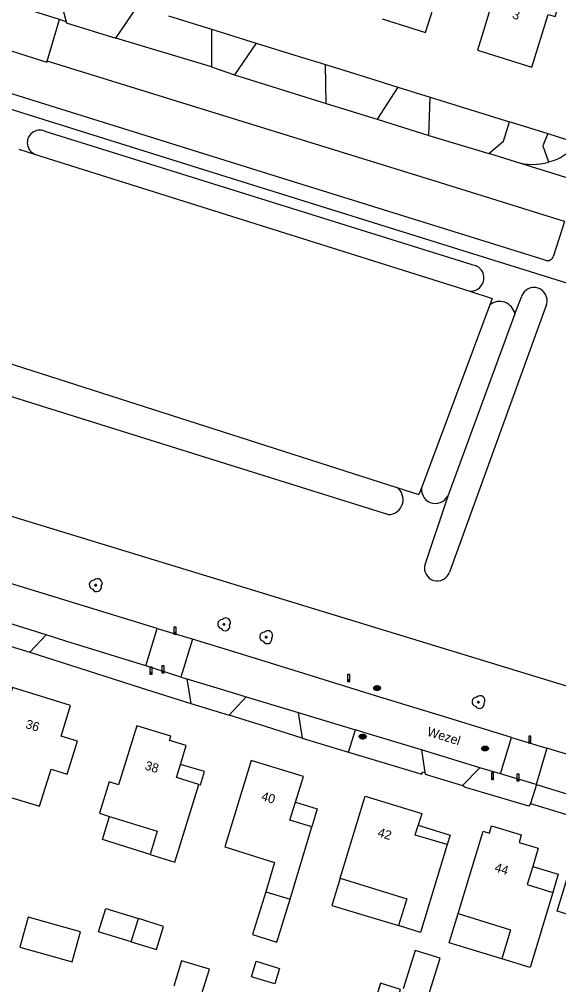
# Model space of a CAD drawing. Extents: x 194485 to 197793, y 468269 to 470822.
# Drawn here: x 197650.6 to 197721.7, y 468606.2 to 468733.3 of the extents above; entities that cross this region are included whole.
import ezdxf

# ---------------------------------------------------------------- set-up
doc = ezdxf.new("R2010")
doc.units = 0
for name, color, linetype in [('BGT grensvlak begroeid terreindeel', 7, 'Continuous'), ('BGT grensvlak begroeid terreindeel LR', 7, 'Continuous'), ('BGT grensvlak gebouwinstallatie plus 1', 7, 'Continuous'), ('BGT grensvlak onbegroeid terreindeel', 7, 'Continuous'), ('BGT grensvlak overig bouwwerk uitbreiding populatie', 7, 'Continuous'), ('BGT grensvlak pand op maaiveld', 7, 'Continuous'), ('BGT grensvlak waterdeel', 7, 'Continuous'), ('BGT grensvlak wegdeel', 7, 'Continuous'), ('BGT puntobject paal afsluitpaal', 7, 'Continuous'), ('BGT puntobject paal lichtmast', 7, 'Continuous'), ('BGT puntobject put inspectie- rioolput', 7, 'Continuous'), ('BGT puntobject vegetatieobject boom', 7, 'Continuous'), ('BGT tekst huisnummerreeks', 7, 'Continuous'), ('BGT tekst openbare ruimte label weg', 7, 'Continuous')]:
    doc.layers.add(name, color=color, linetype=linetype)

msp = doc.modelspace()

# ---------------------------------------------------------------- linework, layer by layer
at = {"layer": 'BGT grensvlak begroeid terreindeel'}
for p, q in [((197653.99, 468718.54), (197710.8, 468700.82)), ((197650.58, 468716.16), (197652.78, 468715.47)), ((197709.84, 468697.51), (197712.94, 468696.53)), ((197712.94, 468696.53), (197712.62, 468695.67)), ((197642.04, 468685.98), (197699.28, 468668.06)), ((197792.81, 468624.07), (197628.25, 468674.32)), ((197700.35, 468671.65), (197703.27, 468670.71)), ((197703.69, 468671.82), (197703.27, 468670.71))]:
    msp.add_line(p, q, dxfattribs=at)
for centre, radius, start, end in [((197653.33, 468717.03), 1.65, 66.3045, 250.48), ((197710.1, 468699.23), 1.74, 261.4798, 66.1963), ((197713.91, 468694.08), 2.05, 11.6165, 129.0561), ((197699.23, 468670.03), 1.97, 271.4114, 55.4689), ((197705.45, 468671.35), 1.83, 165.006, 332.0534)]:
    msp.add_arc(centre, radius, start, end, dxfattribs=at)
at = {"layer": 'BGT grensvlak begroeid terreindeel LR'}
for p, q in [((197652.78, 468715.47), (197709.84, 468697.51)), ((197712.62, 468695.67), (197703.69, 468671.82)), ((197643.38, 468689.88), (197700.35, 468671.65))]:
    msp.add_line(p, q, dxfattribs=at)
at = {"layer": 'BGT grensvlak gebouwinstallatie plus 1'}
for points in [[(197674.28, 468632.54), (197674.51, 468632.46), (197675.05, 468634.22), (197671.88, 468635.18)], [(197687.01, 468630.2), (197689.86, 468629.33), (197689.15, 468626.94)], [(197667.87, 468623.33), (197661.58, 468625.28), (197662.51, 468628.32)], [(197703.19, 468627.15), (197707.4, 468625.86), (197707.02, 468624.62)], [(197718.27, 468621.74), (197721.64, 468620.71), (197720.92, 468618.32)], [(197692.9, 468620.2), (197691.79, 468616.59), (197700.58, 468613.94)], [(197683.1, 468618.41), (197681.35, 468612.77), (197684.58, 468611.76), (197686.33, 468617.41)], [(197665.38, 468611.81), (197661.07, 468613.13), (197662.01, 468616.19), (197666.32, 468614.88)], [(197650.68, 468611.12), (197657.58, 468609.18), (197658.69, 468613.11), (197651.79, 468615.06), (197650.68, 468611.12)], [(197714.19, 468609.56), (197707.28, 468611.68), (197708.44, 468615.52)], [(197704.5, 468604.62), (197706.06, 468609.68), (197702.78, 468610.69), (197701.22, 468605.63)], [(197674.65, 468604.86), (197675.67, 468608.22), (197672.01, 468609.33), (197671, 468605.97)]]:
    msp.add_lwpolyline(points, dxfattribs=at)
at = {"layer": 'BGT grensvlak onbegroeid terreindeel'}
for p, q in [((197675.93, 468731.99), (197678.88, 468731.07)), ((197678.88, 468731.07), (197681.84, 468730.15)), ((197690.97, 468727.32), (197696.08, 468725.73)), ((197696.08, 468725.73), (197700.51, 468724.35)), ((197704.75, 468723.03), (197715.23, 468719.79)), ((197720.24, 468718.24), (197722.7, 468717.47))]:
    msp.add_line(p, q, dxfattribs=at)
for points in [[(197652.04, 468649.93), (197659.56, 468647.54), (197666.67, 468645.27), (197673.22, 468643.18)], [(197687.91, 468638.64), (197683.07, 468640.15), (197678.26, 468641.65)], [(197693.98, 468636.78), (197703.65, 468633.89), (197703.74, 468634.18), (197704.07, 468634.09)], [(197717.99, 468630.02), (197717.75, 468629.69), (197713.46, 468630.95), (197709.28, 468632.19), (197709.02, 468632.4)]]:
    msp.add_lwpolyline(points, dxfattribs=at)
at = {"layer": 'BGT grensvlak overig bouwwerk uitbreiding populatie'}
for points in [[(197681.84, 468609.26), (197684.92, 468608.3), (197684.28, 468606.26), (197681.21, 468607.21), (197681.84, 468609.26)], [(197698.23, 468606.35), (197697.08, 468602.63), (197699.7, 468601.82), (197700.85, 468605.53), (197698.23, 468606.35)]]:
    msp.add_lwpolyline(points, dxfattribs=at)
at = {"layer": 'BGT grensvlak pand op maaiveld'}
for p, q in [((197686.33, 468617.41), (197689.15, 468626.94)), ((197683.1, 468618.41), (197686.33, 468617.41)), ((197665.38, 468611.81), (197666.32, 468614.88))]:
    msp.add_line(p, q, dxfattribs=at)
for points in [[(197698.43, 468733.32), (197704.16, 468731.55), (197705.71, 468736.56), (197706.01, 468736.47), (197706.47, 468737.94), (197709.03, 468737.16), (197710.95, 468743.49), (197707.77, 468744.48), (197707.31, 468743.08), (197702.18, 468744.7), (197703.12, 468747.71), (197702.93, 468747.77)], [(197711.89, 468746.29), (197708.63, 468735.76), (197712.63, 468734.52), (197711.73, 468731.61), (197710.98, 468729.21), (197718.15, 468726.99), (197720.3, 468733.92), (197721.24, 468733.63), (197722.6, 468738.04), (197721.65, 468738.34), (197721.66, 468738.39), (197714.85, 468740.5), (197716.22, 468744.95), (197711.89, 468746.29)], [(197649.01, 468630.95), (197649.96, 468630.67), (197649.96, 468630.68), (197653.3, 468629.66), (197654.33, 468632.99), (197654.81, 468634.55), (197656.94, 468633.9), (197658.28, 468638.25), (197656.15, 468638.9), (197657.39, 468642.94), (197649.74, 468645.28), (197647.47, 468637.86)], [(197671.88, 468635.18), (197672.63, 468637.64), (197670.43, 468638.32), (197670.61, 468638.9), (197666.11, 468640.27), (197663.7, 468632.47), (197662.46, 468632.86), (197661.19, 468628.73), (197662.51, 468628.32)], [(197674.28, 468632.54), (197671.35, 468633.43), (197671.88, 468635.18)], [(197687.01, 468630.2), (197688.05, 468633.58), (197681.18, 468635.67), (197677.7, 468624.31), (197684.26, 468622.27), (197683.1, 468618.41)], [(197667.87, 468623.33), (197671.14, 468622.32), (197674.28, 468632.54)], [(197689.15, 468626.94), (197686.28, 468627.82), (197687.01, 468630.2)], [(197692.9, 468620.2), (197696.21, 468631.01), (197703.68, 468628.72), (197703.19, 468627.15)], [(197662.51, 468628.32), (197668.8, 468626.39), (197667.87, 468623.33)], [(197707.02, 468624.62), (197702.8, 468625.85), (197703.19, 468627.15)], [(197708.44, 468615.52), (197711.72, 468626.36), (197712.56, 468626.11), (197712.86, 468627.08), (197716.76, 468625.91), (197716.76, 468625.87), (197716.47, 468624.89), (197718.99, 468624.13), (197718.27, 468621.74)], [(197707.02, 468624.62), (197703.5, 468613.06), (197700.58, 468613.94)], [(197718.27, 468621.74), (197717.55, 468619.34), (197720.92, 468618.32)], [(197723.6, 468608.99), (197725.34, 468614.67), (197721.51, 468615.83), (197723.23, 468621.58), (197727.05, 468620.43), (197727.39, 468621.58), (197735.1, 468619.24), (197733.89, 468615.26), (197734.5, 468615.07), (197733.65, 468612.25), (197733.02, 468612.44), (197731.28, 468606.63)], [(197692.9, 468620.2), (197701.68, 468617.49), (197700.58, 468613.94)], [(197720.92, 468618.32), (197717.93, 468608.42), (197714.19, 468609.56)], [(197665.38, 468611.81), (197668.7, 468610.78), (197669.63, 468613.85), (197666.32, 468614.88)], [(197708.44, 468615.52), (197715.36, 468613.4), (197714.19, 468609.56)]]:
    msp.add_lwpolyline(points, dxfattribs=at)
at = {"layer": 'BGT grensvlak waterdeel'}
for p, q in [((197715.92, 468694.49), (197716.82, 468696.81)), ((197720.1, 468695.74), (197707.3, 468660.5)), ((197715.92, 468694.49), (197707.07, 468670.49)), ((197707.07, 468670.49), (197704.07, 468661.46))]:
    msp.add_line(p, q, dxfattribs=at)
for centre, radius, start, end in [((197718.44, 468696.23), 1.73, 343.6688, 160.3648), ((197705.69, 468661.01), 1.68, 164.3591, 342.2946)]:
    msp.add_arc(centre, radius, start, end, dxfattribs=at)
at = {"layer": 'BGT grensvlak wegdeel'}
for p, q in [((197655.92, 468733.23), (197651.71, 468734.55)), ((197663.36, 468730.79), (197666.14, 468734.91)), ((197654.29, 468727.78), (197655.92, 468733.23)), ((197656.79, 468732.95), (197655.92, 468733.23)), ((197670.29, 468733.73), (197675.93, 468731.99)), ((197675.93, 468731.99), (197675.93, 468727)), ((197675.93, 468727), (197663.36, 468730.79)), ((197681.84, 468730.15), (197679, 468725.98)), ((197681.84, 468730.15), (197687.48, 468728.4)), ((197687.48, 468728.4), (197690.97, 468727.32)), ((197675.93, 468727), (197679, 468725.98)), ((197691.06, 468722.21), (197690.97, 468727.32)), ((197679, 468725.98), (197691.06, 468722.21)), ((197700.51, 468724.35), (197697.76, 468720.13)), ((197700.51, 468724.35), (197704.75, 468723.03)), ((197704.6, 468717.99), (197704.75, 468723.03)), ((197691.06, 468722.21), (197697.76, 468720.13)), ((197697.76, 468720.13), (197704.6, 468717.99)), ((197704.6, 468717.99), (197712.5, 468715.59)), ((197716.02, 468714.51), (197712.5, 468715.59)), ((197733.45, 468709.09), (197716.02, 468714.51)), ((197720.35, 468714.49), (197721.01, 468714.69)), ((197722.44, 468706.66), (197721.02, 468702.14)), ((197667.3, 468648.13), (197668.79, 468653.05)), ((197652.04, 468649.93), (197654.19, 468652.22)), ((197673.45, 468651.68), (197671.93, 468646.67)), ((197671.93, 468646.67), (197667.3, 468648.13)), ((197671.93, 468646.67), (197672.7, 468646.44)), ((197672.7, 468646.44), (197673.22, 468643.18)), ((197673.22, 468643.18), (197678.26, 468641.65)), ((197678.26, 468641.65), (197680.54, 468644.07)), ((197687.39, 468641.99), (197687.91, 468638.64)), ((197687.39, 468641.99), (197694.92, 468639.71)), ((197693.98, 468636.78), (197694.92, 468639.71)), ((197687.91, 468638.64), (197693.98, 468636.78)), ((197714.02, 468633.92), (197715.47, 468638.73)), ((197715.47, 468638.73), (197720.15, 468637.32)), ((197703.62, 468637.07), (197704.07, 468634.09)), ((197720.15, 468637.32), (197718.71, 468632.53)), ((197761.77, 468624.56), (197720.15, 468637.32)), ((197709.02, 468632.4), (197711.32, 468634.74)), ((197714.02, 468633.92), (197711.32, 468634.74)), ((197718.71, 468632.53), (197714.02, 468633.92)), ((197718.76, 468632.52), (197717.99, 468630.02)), ((197718.76, 468632.52), (197718.71, 468632.53)), ((197718.76, 468632.52), (197727.23, 468629.93)), ((197717.99, 468630.02), (197724.91, 468627.92))]:
    msp.add_line(p, q, dxfattribs=at)
for points in [[(197656.57, 468737.95), (197655.99, 468736.2), (197656.79, 468732.95)], [(197656.79, 468732.95), (197656.82, 468732.82), (197663.36, 468730.79)], [(197645.91, 468730.26), (197654.25, 468727.65), (197654.29, 468727.78)], [(197722.44, 468706.66), (197706.1, 468711.73), (197679.42, 468720.01), (197654.29, 468727.78)], [(197719.89, 468701.56), (197682.68, 468713.17), (197644.83, 468724.97)], [(197645.72, 468722.62), (197651.62, 468720.79), (197679.24, 468712.14), (197714.55, 468701.14), (197769.23, 468684.08), (197769.84, 468686.21), (197775.9, 468684.45), (197775.26, 468682.23), (197792.81, 468677.08)], [(197712.5, 468715.59), (197714.43, 468717.23), (197715.23, 468719.79)], [(197715.23, 468719.79), (197715.43, 468719.73), (197720.24, 468718.24)], [(197720.24, 468718.24), (197719.61, 468716.62), (197720.35, 468714.49)], [(197668.79, 468653.05), (197658.22, 468656.3), (197649.48, 468658.98), (197639.99, 468661.9), (197630.59, 468664.79), (197627.07, 468665.87)], [(197654.19, 468652.22), (197646.96, 468654.47), (197641.58, 468656.15)], [(197668.79, 468653.05), (197673.41, 468651.69), (197673.45, 468651.68)], [(197642.17, 468652.95), (197647.23, 468651.4), (197652.04, 468649.93)], [(197667.3, 468648.13), (197656.78, 468651.41), (197654.19, 468652.22)], [(197715.47, 468638.73), (197707.09, 468641.31), (197697.56, 468644.2), (197688.11, 468647.16), (197679.35, 468649.86), (197673.45, 468651.68)], [(197672.7, 468646.44), (197677.55, 468644.97), (197680.54, 468644.07)], [(197680.54, 468644.07), (197686.38, 468642.3), (197687.39, 468641.99)], [(197703.62, 468637.07), (197696.04, 468639.37), (197694.92, 468639.71)], [(197711.32, 468634.74), (197704.18, 468636.9), (197703.62, 468637.07)], [(197704.07, 468634.09), (197704.1, 468633.88), (197709.02, 468632.4)]]:
    msp.add_lwpolyline(points, dxfattribs=at)
for centre, radius, start, end in [((197719.37, 468719.73), 5.3, 288.0697, 330.0785), ((197718.22, 468721.74), 7.56, 253.1385, 286.3578), ((197720.19, 468702.37), 0.867, 249.9022, 343.9953)]:
    msp.add_arc(centre, radius, start, end, dxfattribs=at)
at = {"layer": 'BGT puntobject paal afsluitpaal'}
for points in [[(197671.29, 468653.23), (197670.99, 468653.23), (197670.99, 468652.33), (197671.14, 468652.33)], [(197671.14, 468652.33), (197671.29, 468652.33), (197671.29, 468653.23)], [(197669.73, 468648.13), (197669.43, 468648.13), (197669.43, 468647.23), (197669.58, 468647.23)], [(197669.58, 468647.23), (197669.73, 468647.23), (197669.73, 468648.13)], [(197718.04, 468638.87), (197717.74, 468638.87), (197717.74, 468637.97), (197717.89, 468637.97)], [(197717.89, 468637.97), (197718.04, 468637.97), (197718.04, 468638.87)], [(197716.47, 468633.89), (197716.17, 468633.89), (197716.17, 468632.99), (197716.32, 468632.99)], [(197716.32, 468632.99), (197716.47, 468632.99), (197716.47, 468633.89)]]:
    msp.add_lwpolyline(points, dxfattribs=at)
for centre, start, end in [((197671.14, 468652.43), 0, 180), ((197671.14, 468652.43), 0, 180), ((197671.14, 468652.43), 180, 0), ((197671.14, 468652.43), 180, 270), ((197671.14, 468652.43), 270, 0), ((197669.58, 468647.33), 0, 180), ((197669.58, 468647.33), 0, 180), ((197669.58, 468647.33), 180, 0), ((197669.58, 468647.33), 180, 270), ((197669.58, 468647.33), 270, 0), ((197717.89, 468638.07), 0, 180), ((197717.89, 468638.07), 0, 180), ((197717.89, 468638.07), 180, 0), ((197717.89, 468638.07), 180, 270), ((197717.89, 468638.07), 270, 0), ((197716.32, 468633.09), 0, 180), ((197716.32, 468633.09), 0, 180), ((197716.32, 468633.09), 180, 0), ((197716.32, 468633.09), 180, 270), ((197716.32, 468633.09), 270, 0)]:
    msp.add_arc(centre, 0.1, start, end, dxfattribs=at)
at = {"layer": 'BGT puntobject paal lichtmast'}
for points in [[(197668.13, 468647.97), (197667.83, 468647.97), (197667.83, 468647.07), (197667.98, 468647.07)], [(197667.98, 468647.07), (197668.13, 468647.07), (197668.13, 468647.97)], [(197694.18, 468646.99), (197693.88, 468646.99), (197693.88, 468646.09), (197694.03, 468646.09)], [(197694.03, 468646.09), (197694.18, 468646.09), (197694.18, 468646.99)], [(197713.12, 468634.08), (197712.82, 468634.08), (197712.82, 468633.18), (197712.97, 468633.18)], [(197712.97, 468633.18), (197713.12, 468633.18), (197713.12, 468634.08)]]:
    msp.add_lwpolyline(points, dxfattribs=at)
for centre, start, end in [((197667.98, 468647.17), 0, 180), ((197667.98, 468647.17), 0, 180), ((197667.98, 468647.17), 180, 0), ((197667.98, 468647.17), 180, 270), ((197667.98, 468647.17), 270, 0), ((197694.03, 468646.19), 0, 180), ((197694.03, 468646.19), 0, 180), ((197694.03, 468646.19), 180, 0), ((197694.03, 468646.19), 180, 270), ((197694.03, 468646.19), 270, 0), ((197712.97, 468633.28), 0, 180), ((197712.97, 468633.28), 0, 180), ((197712.97, 468633.28), 180, 0), ((197712.97, 468633.28), 180, 270), ((197712.97, 468633.28), 270, 0)]:
    msp.add_arc(centre, 0.1, start, end, dxfattribs=at)
at = {"layer": 'BGT puntobject put inspectie- rioolput'}
for p, q in [((197697.67, 468645.26), (197697.51, 468645.26)), ((197697.51, 468645.18), (197697.67, 468645.18)), ((197698.01, 468645.26), (197697.85, 468645.26)), ((197697.85, 468645.18), (197698.01, 468645.18)), ((197695.77, 468638.87), (197695.62, 468638.87)), ((197695.62, 468638.79), (197695.77, 468638.79)), ((197696.12, 468638.87), (197695.96, 468638.87)), ((197695.96, 468638.79), (197696.12, 468638.79)), ((197711.9, 468637.3), (197711.74, 468637.3)), ((197711.74, 468637.23), (197711.9, 468637.23)), ((197712.24, 468637.3), (197712.09, 468637.3)), ((197712.09, 468637.23), (197712.24, 468637.23))]:
    msp.add_line(p, q, dxfattribs=at)
for centre, radius, start, end in [((197697.51, 468645.22), 0.0375, 90, 270), ((197697.76, 468645.22), 0.1, 0, 180), ((197697.76, 468645.22), 0.1, 157.9757, 180), ((197697.76, 468645.22), 0.1, 180, 202.0243), ((197697.76, 468645.22), 0.1, 180, 0), ((197697.76, 468645.22), 0.1, 0, 22.0243), ((197697.76, 468645.22), 0.1, 337.9757, 0), ((197698.01, 468645.22), 0.0375, 270, 90), ((197695.62, 468638.83), 0.0375, 90, 270), ((197695.87, 468638.83), 0.1, 0, 180), ((197695.87, 468638.83), 0.1, 157.9757, 180), ((197695.87, 468638.83), 0.1, 180, 202.0243), ((197695.87, 468638.83), 0.1, 180, 0), ((197695.87, 468638.83), 0.1, 0, 22.0243), ((197695.87, 468638.83), 0.1, 337.9757, 0), ((197696.12, 468638.83), 0.0375, 270, 90), ((197711.74, 468637.27), 0.0375, 90, 270), ((197711.99, 468637.27), 0.1, 0, 180), ((197711.99, 468637.27), 0.1, 157.9757, 180), ((197711.99, 468637.27), 0.1, 180, 202.0243), ((197711.99, 468637.27), 0.1, 180, 0), ((197711.99, 468637.27), 0.1, 0, 22.0243), ((197711.99, 468637.27), 0.1, 337.9757, 0), ((197712.24, 468637.27), 0.0375, 270, 90)]:
    msp.add_arc(centre, radius, start, end, dxfattribs=at)
for centre in [(197697.76, 468645.22), (197695.87, 468638.83), (197711.99, 468637.27)]:
    msp.add_ellipse(centre, major_axis=(0.392, 0), ratio=0.689655, dxfattribs=at)
for points in [[(197698.2, 468645.22), (197698.2, 468645.27), (197698.19, 468645.31), (197698.12, 468645.42), (197698.04, 468645.48), (197697.85, 468645.54), (197697.74, 468645.55), (197697.54, 468645.51), (197697.44, 468645.46), (197697.34, 468645.35), (197697.32, 468645.29), (197697.32, 468645.16), (197697.34, 468645.1), (197697.42, 468645), (197697.48, 468644.96), (197697.66, 468644.9), (197697.79, 468644.89), (197698.03, 468644.95), (197698.13, 468645.02), (197698.19, 468645.15), (197698.2, 468645.18), (197698.2, 468645.22)], [(197696.31, 468638.83), (197696.31, 468638.88), (197696.3, 468638.92), (197696.23, 468639.03), (197696.15, 468639.09), (197695.96, 468639.15), (197695.85, 468639.16), (197695.64, 468639.12), (197695.55, 468639.07), (197695.45, 468638.96), (197695.42, 468638.9), (197695.42, 468638.77), (197695.45, 468638.71), (197695.53, 468638.61), (197695.59, 468638.57), (197695.77, 468638.51), (197695.9, 468638.5), (197696.14, 468638.56), (197696.24, 468638.63), (197696.3, 468638.76), (197696.31, 468638.79), (197696.31, 468638.83)], [(197712.44, 468637.27), (197712.44, 468637.31), (197712.42, 468637.35), (197712.36, 468637.47), (197712.28, 468637.53), (197712.09, 468637.59), (197711.98, 468637.6), (197711.77, 468637.55), (197711.68, 468637.51), (197711.58, 468637.39), (197711.55, 468637.33), (197711.55, 468637.21), (197711.58, 468637.15), (197711.66, 468637.05), (197711.72, 468637.01), (197711.9, 468636.94), (197712.03, 468636.94), (197712.27, 468637), (197712.36, 468637.07), (197712.43, 468637.19), (197712.44, 468637.23), (197712.44, 468637.27)]]:
    msp.add_open_spline(points, degree=3, dxfattribs=at)
at = {"layer": 'BGT puntobject vegetatieobject boom'}
for centre in [(197660.7, 468658.77), (197677.61, 468653.6), (197683.15, 468651.92), (197711.12, 468643.37)]:
    msp.add_circle(centre, 0.1, dxfattribs=at)
for centre, radius, start, end in [((197660.45, 468658.82), 0.6, 85.137, 257.7544), ((197660.95, 468659.02), 0.6, 323.5446, 138.4658), ((197660.85, 468658.52), 0.6, 208.5058, 13.8356), ((197660.7, 468658.77), 0.1, 0, 180), ((197660.7, 468658.77), 0.1, 180, 0), ((197677.36, 468653.65), 0.6, 85.137, 257.7544), ((197677.86, 468653.85), 0.6, 323.5446, 138.4658), ((197677.76, 468653.35), 0.6, 208.5058, 13.8356), ((197677.61, 468653.6), 0.1, 0, 180), ((197677.61, 468653.6), 0.1, 180, 0), ((197682.9, 468651.97), 0.6, 85.137, 257.7544), ((197683.3, 468651.67), 0.6, 208.5058, 13.8356), ((197683.4, 468652.17), 0.6, 323.5446, 138.4658), ((197683.15, 468651.92), 0.1, 0, 180), ((197683.15, 468651.92), 0.1, 180, 0), ((197711.37, 468643.62), 0.6, 323.5446, 138.4658), ((197710.87, 468643.42), 0.6, 85.137, 257.7544), ((197711.27, 468643.12), 0.6, 208.5058, 13.8356), ((197711.12, 468643.37), 0.1, 0, 180), ((197711.12, 468643.37), 0.1, 180, 0)]:
    msp.add_arc(centre, radius, start, end, dxfattribs=at)

# ---------------------------------------------------------------- texts
at = {"layer": 'BGT tekst huisnummerreeks'}
for s, rotation, p in [('3', 342.9, (197715.5, 468733.42)), ('36', 342.9, (197651.36, 468639.98)), ('38', 343, (197667.08, 468634.53)), ('40', 343.1, (197682.42, 468630.48)), ('42', 342.9, (197697.75, 468625.72)), ('44', 342.9, (197713.15, 468621.11))]:
    msp.add_text(s, height=1.2, rotation=rotation, dxfattribs=at).set_placement(p)
at = {"layer": 'BGT tekst openbare ruimte label weg'}
msp.add_text('Wezel', height=1.2, rotation=343, dxfattribs=at).set_placement((197704.26, 468638.98))

doc.saveas('drawing.dxf')
